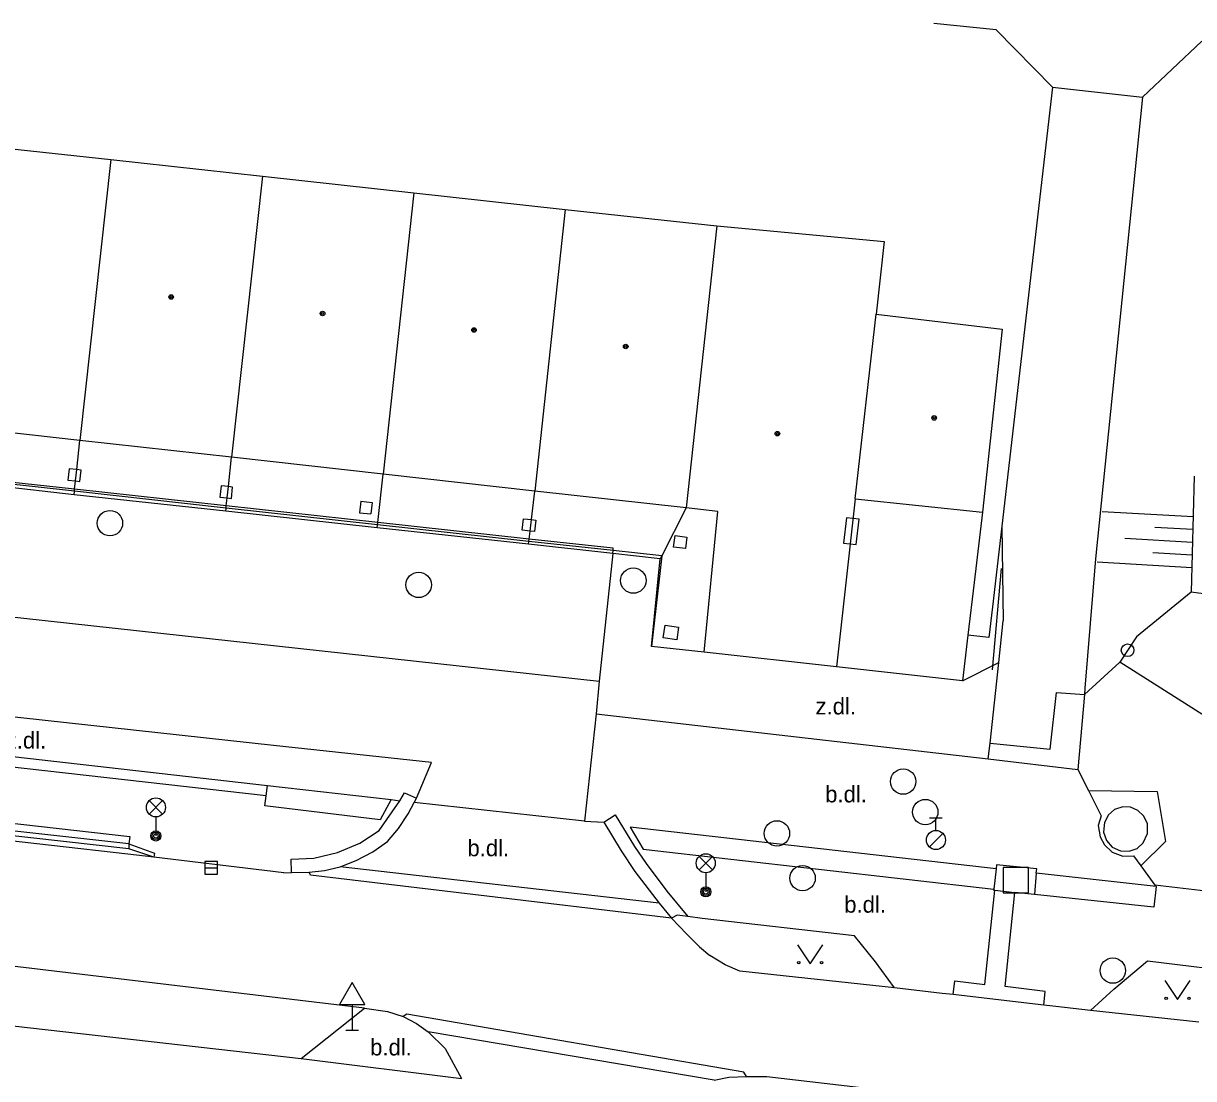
# Model space of a CAD drawing. Extents: x -595546 to -593986, y -1160845 to -1159202.
# Drawn here: x -594399.36 to -594353.3, y -1159936.66 to -1159895.13 of the extents above; entities that cross this region are included whole.
import ezdxf

# ---------------------------------------------------------------- set-up
doc = ezdxf.new("R2010")
doc.units = 0
for name, color, linetype in [('Level 24', 7, 'Continuous'), ('Level 26', 7, 'Continuous'), ('Level 27', 7, 'Continuous'), ('Level 28', 7, 'Continuous'), ('Level 33', 7, 'Continuous'), ('Level 34', 7, 'Continuous'), ('Level 36', 7, 'Continuous'), ('Level 39', 7, 'Continuous'), ('Specificka linie pasportu komunikaci', 7, 'Continuous'), ('TM - budovy zdene_ betonove - NP', 7, 'Continuous'), ('TM - budovy zdene_ betonove - VP', 7, 'Continuous'), ('TM - chodniky - VP', 7, 'Continuous'), ('TM - dolni hrana svahu', 7, 'Continuous'), ('TM - horni hrana svahu', 7, 'Continuous'), ('TM - komunikace - VP', 7, 'Continuous'), ('TM - letecke snimky - pomocna linie', 7, 'Continuous'), ('TM - plot drateny_ kovovy - VP', 7, 'Continuous'), ('TM - popis povrchu', 7, 'Continuous'), ('TM - rozhrani mezi zpev. plochami mezi sebou - VP', 7, 'Continuous'), ('TM - rozhrani ploch obecne - NP', 7, 'Continuous'), ('TM - rozhrani ploch obecne - VP', 7, 'Continuous'), ('TM - srafovani', 7, 'Continuous'), ('TM - zabradli - VP', 7, 'Continuous')]:
    doc.layers.add(name, color=color, linetype=linetype)

msp = doc.modelspace()

# ---------------------------------------------------------------- linework, layer by layer
at = {"layer": 'Level 24'}
msp.add_lwpolyline([(-594366.581, -1159915.643), (-594366.464, -1159914.65), (-594366.96, -1159914.591), (-594367.077, -1159915.584)], close=True, dxfattribs=at)
at = {"layer": 'Level 26'}
msp.add_lwpolyline([(-594360.8, -1159929.35), (-594359.8, -1159929.35), (-594359.8, -1159928.35), (-594360.8, -1159928.35)], close=True, dxfattribs=at)
at = {"layer": 'Level 27'}
msp.add_line((-594392.21, -1159928.37), (-594391.71, -1159928.37), dxfattribs=at)
msp.add_lwpolyline([(-594392.21, -1159928.62), (-594391.71, -1159928.62), (-594391.71, -1159928.12), (-594392.21, -1159928.12)], close=True, dxfattribs=at)
for centre in [(-594395.95, -1159914.8), (-594383.8, -1159917.23), (-594375.35, -1159917.06), (-594364.73, -1159924.97), (-594363.86, -1159926.17), (-594369.7, -1159927.01), (-594368.69, -1159928.77), (-594356.48, -1159932.41)]:
    msp.add_circle(centre, 0.5, dxfattribs=at)
at = {"layer": 'Level 28'}
for p, q in [((-594363.69, -1159926.395), (-594363.19, -1159926.395)), ((-594363.44, -1159926.895), (-594363.44, -1159926.395)), ((-594363.698, -1159927.542), (-594363.168, -1159927.012))]:
    msp.add_line(p, q, dxfattribs=at)
for centre, radius in [((-594355.9, -1159919.8), 0.25), ((-594363.44, -1159927.27), 0.375)]:
    msp.add_circle(centre, radius, dxfattribs=at)
at = {"layer": 'Level 33'}
for p, q in [((-594394.405, -1159926.25), (-594393.875, -1159925.72)), ((-594394.405, -1159925.72), (-594393.875, -1159926.25)), ((-594394.14, -1159926.36), (-594394.14, -1159927.11)), ((-594372.765, -1159928.45), (-594372.235, -1159927.92)), ((-594372.765, -1159927.92), (-594372.235, -1159928.45)), ((-594372.5, -1159928.56), (-594372.5, -1159929.31))]:
    msp.add_line(p, q, dxfattribs=at)
for centre, radius in [((-594394.14, -1159925.985), 0.375), ((-594394.14, -1159927.11), 0.2), ((-594394.14, -1159927.11), 0.145), ((-594394.14, -1159927.11), 0.0876), ((-594372.5, -1159928.185), 0.375), ((-594372.5, -1159929.31), 0.2), ((-594372.5, -1159929.31), 0.145), ((-594372.5, -1159929.31), 0.0876)]:
    msp.add_circle(centre, radius, dxfattribs=at)
at = {"layer": 'Level 34'}
for p, q in [((-594386.42, -1159933.742), (-594386.42, -1159934.76)), ((-594386.67, -1159934.76), (-594386.17, -1159934.76))]:
    msp.add_line(p, q, dxfattribs=at)
msp.add_lwpolyline([(-594386.92, -1159933.742), (-594385.92, -1159933.742), (-594386.42, -1159932.876)], close=True, dxfattribs=at)
at = {"layer": 'Level 36'}
for points in [[(-594368.89, -1159931.4), (-594368.39, -1159932.15), (-594367.89, -1159931.4)], [(-594354.43, -1159932.8), (-594353.93, -1159933.55), (-594353.43, -1159932.8)]]:
    msp.add_lwpolyline(points, dxfattribs=at)
for centre in [(-594368.84, -1159932.1), (-594367.941, -1159932.1), (-594354.38, -1159933.5), (-594353.481, -1159933.5)]:
    msp.add_circle(centre, 0.05, dxfattribs=at)
at = {"layer": 'Level 39'}
for centre, radius in [((-594393.54, -1159905.9), 0.09), ((-594393.54, -1159905.9), 0.0398), ((-594387.58, -1159906.55), 0.09), ((-594387.58, -1159906.55), 0.0398), ((-594381.62, -1159907.2), 0.09), ((-594381.62, -1159907.2), 0.0398), ((-594375.65, -1159907.85), 0.09), ((-594375.65, -1159907.85), 0.0398), ((-594363.51, -1159910.66), 0.09), ((-594363.51, -1159910.66), 0.0398), ((-594369.68, -1159911.28), 0.09), ((-594369.68, -1159911.28), 0.0398)]:
    msp.add_circle(centre, radius, dxfattribs=at)
at = {"layer": 'Specificka linie pasportu komunikaci'}
for points in [[(-594397.34, -1159913.54), (-594403.31, -1159912.89)], [(-594397.34, -1159913.46), (-594403.3, -1159912.82)], [(-594391.37, -1159914.12), (-594397.34, -1159913.46)], [(-594391.38, -1159914.21), (-594397.34, -1159913.54)], [(-594385.42, -1159914.86), (-594391.38, -1159914.21)], [(-594385.4, -1159914.77), (-594391.37, -1159914.12)], [(-594379.46, -1159915.52), (-594385.42, -1159914.86)], [(-594379.45, -1159915.43), (-594385.4, -1159914.77)], [(-594376.15, -1159915.88), (-594376.14, -1159915.78), (-594379.45, -1159915.43)], [(-594376.15, -1159915.88), (-594379.46, -1159915.52)], [(-594376.16, -1159915.99), (-594376.15, -1159915.88)], [(-594374.23, -1159916.09), (-594376.15, -1159915.88)], [(-594374.23, -1159916.09), (-594374.64, -1159919.65)], [(-594353.39, -1159917.52), (-594355.55, -1159919.27), (-594356.2, -1159920.27)], [(-594385.93, -1159933.89), (-594454.16, -1159925.76), (-594455.97, -1159925.54), (-594456.31, -1159925.5), (-594456.76, -1159925.45)], [(-594355.84, -1159927.71), (-594355.52, -1159927.6), (-594355.28, -1159927.38), (-594355.11, -1159927.01), (-594355.12, -1159926.62), (-594355.27, -1159926.32), (-594355.49, -1159926.11), (-594355.78, -1159925.98), (-594356.09, -1159925.97), (-594356.41, -1159926.07), (-594356.65, -1159926.28), (-594356.81, -1159926.58), (-594356.84, -1159926.96), (-594356.73, -1159927.29), (-594356.5, -1159927.55), (-594356.18, -1159927.69), (-594355.84, -1159927.71)], [(-594354.83, -1159929.05), (-594354.77, -1159929.1)]]:
    msp.add_lwpolyline(points, dxfattribs=at)
at = {"layer": 'TM - budovy zdene_ betonove - NP'}
for points in [[(-594397.13, -1159911.55), (-594403.09, -1159910.88)], [(-594391.16, -1159912.21), (-594397.13, -1159911.55)], [(-594385.2, -1159912.87), (-594391.16, -1159912.21)], [(-594379.23, -1159913.54), (-594385.2, -1159912.87)], [(-594373.27, -1159914.2), (-594379.23, -1159913.54)], [(-594372.02, -1159914.34), (-594373.27, -1159914.2)], [(-594372.56, -1159919.88), (-594372.02, -1159914.34)]]:
    msp.add_lwpolyline(points, dxfattribs=at)
at = {"layer": 'TM - budovy zdene_ betonove - VP'}
for points in [[(-594401.88, -1159899.84), (-594395.92, -1159900.49)], [(-594395.92, -1159900.49), (-594397.13, -1159911.55)], [(-594395.92, -1159900.49), (-594389.95, -1159901.14)], [(-594389.95, -1159901.14), (-594391.16, -1159912.21)], [(-594389.95, -1159901.14), (-594383.99, -1159901.8)], [(-594383.99, -1159901.8), (-594385.2, -1159912.87)], [(-594383.99, -1159901.8), (-594378.03, -1159902.45)], [(-594378.03, -1159902.45), (-594379.23, -1159913.54)], [(-594378.03, -1159902.45), (-594372.06, -1159903.1)], [(-594372.06, -1159903.1), (-594373.27, -1159914.2)], [(-594372.06, -1159903.1), (-594365.48, -1159903.72)], [(-594365.48, -1159903.72), (-594365.79, -1159906.57)], [(-594366.62, -1159913.84), (-594365.79, -1159906.57)], [(-594365.79, -1159906.57), (-594360.83, -1159907.17)], [(-594360.83, -1159907.17), (-594361.61, -1159914.37)], [(-594397.25, -1159912.69), (-594397.13, -1159911.55)], [(-594391.28, -1159913.36), (-594391.16, -1159912.21)], [(-594397.36, -1159913.68), (-594403.32, -1159913)], [(-594397.3, -1159913.14), (-594397.25, -1159912.69)], [(-594385.4, -1159914.77), (-594385.2, -1159912.87)], [(-594397.36, -1159913.68), (-594397.34, -1159913.54)], [(-594397.34, -1159913.46), (-594397.3, -1159913.14)], [(-594397.34, -1159913.54), (-594397.34, -1159913.46)], [(-594391.33, -1159913.81), (-594391.28, -1159913.36)], [(-594379.36, -1159914.66), (-594379.23, -1159913.54)], [(-594391.39, -1159914.33), (-594397.36, -1159913.68)], [(-594391.37, -1159914.12), (-594391.33, -1159913.81)], [(-594366.62, -1159913.84), (-594367.35, -1159920.46)], [(-594391.39, -1159914.33), (-594391.38, -1159914.21)], [(-594385.43, -1159914.98), (-594391.39, -1159914.33)], [(-594391.38, -1159914.21), (-594391.37, -1159914.12)], [(-594373.27, -1159914.2), (-594374.23, -1159916.09)], [(-594361.61, -1159914.37), (-594361.94, -1159917.14)], [(-594385.43, -1159914.98), (-594385.42, -1159914.86)], [(-594385.42, -1159914.86), (-594385.4, -1159914.77)], [(-594379.41, -1159915.11), (-594379.36, -1159914.66)], [(-594379.47, -1159915.63), (-594385.43, -1159914.98)], [(-594379.46, -1159915.52), (-594379.45, -1159915.43)], [(-594379.45, -1159915.43), (-594379.41, -1159915.11)], [(-594379.47, -1159915.63), (-594379.46, -1159915.52)], [(-594376.16, -1159915.99), (-594379.47, -1159915.63)], [(-594374.29, -1159916.2), (-594376.16, -1159915.99)], [(-594374.64, -1159919.65), (-594374.29, -1159916.2)], [(-594374.23, -1159916.09), (-594374.29, -1159916.2)], [(-594361.94, -1159917.14), (-594362.19, -1159919.21)], [(-594362.19, -1159919.21), (-594362.4, -1159921)], [(-594372.56, -1159919.88), (-594374.64, -1159919.65)], [(-594367.35, -1159920.46), (-594372.56, -1159919.88)], [(-594362.4, -1159921), (-594367.35, -1159920.46)]]:
    msp.add_lwpolyline(points, dxfattribs=at)
at = {"layer": 'TM - chodniky - VP'}
for points in [[(-594352.98, -1159895.83), (-594355.31, -1159898.04)], [(-594358.85, -1159897.64), (-594355.31, -1159898.04)], [(-594355.31, -1159898.04), (-594357.16, -1159916.2)], [(-594357.16, -1159916.2), (-594357.58, -1159921.3), (-594357.59, -1159921.54)], [(-594357.59, -1159921.54), (-594357.85, -1159924.5)], [(-594357.85, -1159924.5), (-594357.44, -1159925.32)], [(-594357.44, -1159925.32), (-594356.94, -1159926.32), (-594357.05, -1159926.7), (-594356.98, -1159927.15), (-594356.81, -1159927.46), (-594356.51, -1159927.75), (-594356.08, -1159927.91), (-594355.67, -1159927.89), (-594355.38, -1159928.29)], [(-594355.38, -1159928.29), (-594354.83, -1159929.05)], [(-594315.94, -1159933.52), (-594335.42, -1159931.33), (-594354.83, -1159929.05)], [(-594373.2, -1159930.28), (-594373.63, -1159930.23), (-594373.85, -1159930.34)], [(-594365.07, -1159933.09), (-594365.82, -1159932.06), (-594366.65, -1159931.04), (-594372.64, -1159930.36), (-594373.2, -1159930.28)], [(-594357.36, -1159933.98), (-594356.44, -1159933.14), (-594355.11, -1159932.03), (-594351.03, -1159932.52), (-594350.97, -1159932.68)], [(-594388.42, -1159935.87), (-594382.11, -1159936.66)]]:
    msp.add_lwpolyline(points, dxfattribs=at)
at = {"layer": 'TM - dolni hrana svahu'}
for points in [[(-594356.2, -1159920.27), (-594357.59, -1159921.54)], [(-594343.17, -1159924.91), (-594350.54, -1159923.87), (-594356.2, -1159920.27)]]:
    msp.add_lwpolyline(points, dxfattribs=at)
at = {"layer": 'TM - horni hrana svahu'}
for points in [[(-594353.28, -1159912.95), (-594353.39, -1159917.52)], [(-594264.91, -1159934.88), (-594268.73, -1159929.63), (-594281.87, -1159927.66), (-594285.83, -1159927.07), (-594329.32, -1159920.74), (-594332.3, -1159920.34), (-594353.39, -1159917.52)]]:
    msp.add_lwpolyline(points, dxfattribs=at)
at = {"layer": 'TM - komunikace - VP'}
for points in [[(-594376.16, -1159915.99), (-594376.7, -1159921.02)], [(-594383.29, -1159924.22), (-594389.51, -1159923.55), (-594404.02, -1159921.97), (-594437.03, -1159918.34)], [(-594376.7, -1159921.02), (-594376.81, -1159922.31)], [(-594376.81, -1159922.31), (-594377.27, -1159926.53)], [(-594383.88, -1159925.62), (-594383.29, -1159924.22)], [(-594394.22, -1159927.94), (-594395.24, -1159927.83), (-594404.27, -1159926.81), (-594421.1, -1159924.94)], [(-594386.89, -1159928.32), (-594386.26, -1159928.08), (-594385.6, -1159927.73), (-594385.03, -1159927.33), (-594384.59, -1159926.82), (-594384.21, -1159926.24), (-594383.98, -1159925.8)], [(-594383.98, -1159925.8), (-594383.88, -1159925.62)], [(-594377.27, -1159926.53), (-594376.51, -1159926.57)], [(-594376.51, -1159926.57), (-594375.83, -1159927.69), (-594375.29, -1159928.51), (-594374.33, -1159929.75)], [(-594389.1, -1159928.56), (-594394.22, -1159927.94)], [(-594388.11, -1159928.54), (-594387.5, -1159928.47), (-594386.89, -1159928.32)], [(-594389.1, -1159928.56), (-594388.8, -1159928.55)], [(-594388.8, -1159928.55), (-594388.11, -1159928.54)], [(-594374.33, -1159929.75), (-594373.85, -1159930.34)], [(-594373.85, -1159930.34), (-594373.24, -1159930.98), (-594372.75, -1159931.48), (-594372.34, -1159931.81)], [(-594365.07, -1159933.09), (-594371.16, -1159932.43), (-594371.74, -1159932.18), (-594372.34, -1159931.81)], [(-594362.76, -1159933.35), (-594363.19, -1159933.31), (-594365.07, -1159933.09)], [(-594359.19, -1159933.77), (-594362.21, -1159933.42), (-594362.76, -1159933.35)], [(-594357.36, -1159933.98), (-594358.72, -1159933.82), (-594359.19, -1159933.77)], [(-594404.41, -1159934.06), (-594388.42, -1159935.87)], [(-594388.42, -1159935.87), (-594385.93, -1159933.89)], [(-594385.93, -1159933.89), (-594385.02, -1159934.02), (-594384.41, -1159934.22)], [(-594384.41, -1159934.22), (-594383.89, -1159934.49), (-594383.42, -1159934.82)], [(-594353.1, -1159934.44), (-594357.36, -1159933.98)], [(-594383.42, -1159934.82), (-594382.76, -1159935.47), (-594382.11, -1159936.66)], [(-594372.17, -1159936.72), (-594371.59, -1159936.61), (-594370.9, -1159936.58)], [(-594370.9, -1159936.58), (-594370.09, -1159936.58), (-594363.67, -1159937.32), (-594363.26, -1159937.35)]]:
    msp.add_lwpolyline(points, dxfattribs=at)
at = {"layer": 'TM - letecke snimky - pomocna linie'}
for points in [[(-594360.85, -1159914.92), (-594360.8, -1159918.65)], [(-594362.4, -1159921), (-594360.97, -1159920.28)]]:
    msp.add_lwpolyline(points, dxfattribs=at)
at = {"layer": 'TM - plot drateny_ kovovy - VP'}
for points in [[(-594361.07, -1159895.38), (-594363.52, -1159895.13)], [(-594361.07, -1159895.38), (-594358.85, -1159897.64)], [(-594358.85, -1159897.64), (-594360.85, -1159914.92)], [(-594360.85, -1159914.92), (-594361.22, -1159918.09)], [(-594361.22, -1159918.09), (-594361.36, -1159919.3), (-594362.19, -1159919.21)]]:
    msp.add_lwpolyline(points, dxfattribs=at)
at = {"layer": 'TM - rozhrani mezi zpev. plochami mezi sebou - VP'}
for points in [[(-594442.73, -1159913.75), (-594414.8, -1159916.85), (-594376.7, -1159921.02)], [(-594360.97, -1159920.28), (-594360.8, -1159918.65)], [(-594361.31, -1159923.46), (-594360.97, -1159920.28)], [(-594361.31, -1159923.46), (-594358.95, -1159923.69), (-594358.69, -1159921.47), (-594357.59, -1159921.54)], [(-594376.81, -1159922.31), (-594361.38, -1159924.08)], [(-594361.38, -1159924.08), (-594361.31, -1159923.46)], [(-594361.38, -1159924.08), (-594357.85, -1159924.5)], [(-594377.27, -1159926.53), (-594383.98, -1159925.8)], [(-594361.07, -1159928.4), (-594375.48, -1159926.77)], [(-594375.48, -1159926.77), (-594374.96, -1159927.63), (-594361.16, -1159929.2)], [(-594374.33, -1159929.75), (-594386.89, -1159928.32)], [(-594373.85, -1159930.34), (-594388.06, -1159928.66), (-594388.11, -1159928.54)], [(-594354.77, -1159929.1), (-594359.49, -1159928.57)], [(-594362.76, -1159933.35), (-594362.7, -1159932.81), (-594361.51, -1159932.96), (-594361.12, -1159929.25)], [(-594354.77, -1159929.1), (-594354.86, -1159929.91), (-594359.56, -1159929.41)], [(-594359.19, -1159933.77), (-594359.14, -1159933.23), (-594360.71, -1159933.04), (-594360.33, -1159929.34)], [(-594371, -1159936.41), (-594384.26, -1159934.13)], [(-594372.17, -1159936.72), (-594383.42, -1159934.82)]]:
    msp.add_lwpolyline(points, dxfattribs=at)
at = {"layer": 'TM - rozhrani ploch obecne - NP'}
for points in [[(-594397.56, -1159912.66), (-594397.61, -1159913.11), (-594397.3, -1159913.14)], [(-594397.25, -1159912.69), (-594397.56, -1159912.66)], [(-594397.13, -1159913.16), (-594397.08, -1159912.71), (-594397.25, -1159912.69)], [(-594397.3, -1159913.14), (-594397.13, -1159913.16)], [(-594391.57, -1159913.33), (-594391.62, -1159913.78), (-594391.33, -1159913.81)], [(-594391.28, -1159913.36), (-594391.57, -1159913.33)], [(-594391.17, -1159913.83), (-594391.12, -1159913.38), (-594391.28, -1159913.36)], [(-594391.33, -1159913.81), (-594391.17, -1159913.83)], [(-594386.08, -1159913.94), (-594386.13, -1159914.39), (-594385.68, -1159914.44)], [(-594386.08, -1159913.94), (-594385.63, -1159913.99), (-594385.68, -1159914.44)], [(-594379.72, -1159915.08), (-594379.67, -1159914.63), (-594379.36, -1159914.66)], [(-594379.36, -1159914.66), (-594379.19, -1159914.68), (-594379.24, -1159915.13)], [(-594379.41, -1159915.11), (-594379.72, -1159915.08)], [(-594379.24, -1159915.13), (-594379.41, -1159915.11)], [(-594373.77, -1159915.74), (-594373.71, -1159915.29), (-594373.24, -1159915.35), (-594373.3, -1159915.8)], [(-594373.3, -1159915.8), (-594373.77, -1159915.74)], [(-594374.17, -1159919.32), (-594374.1, -1159918.82), (-594373.57, -1159918.89), (-594373.64, -1159919.39)], [(-594373.64, -1159919.39), (-594374.17, -1159919.32)]]:
    msp.add_lwpolyline(points, dxfattribs=at)
at = {"layer": 'TM - rozhrani ploch obecne - VP'}
for points in [[(-594366.62, -1159913.84), (-594361.61, -1159914.37)], [(-594433.98, -1159920.18), (-594421.31, -1159921.59), (-594403.93, -1159923.51), (-594389.75, -1159925.13)], [(-594389.8, -1159925.53), (-594403.98, -1159923.93), (-594421.39, -1159921.98), (-594431.34, -1159920.88)], [(-594395.2, -1159927.42), (-594404.21, -1159926.42), (-594421.71, -1159924.47), (-594433.38, -1159923.14)], [(-594431.59, -1159923.04), (-594421.68, -1159924.16), (-594404.18, -1159926.12), (-594403.76, -1159926.16), (-594395.17, -1159927.13), (-594395.2, -1159927.42)], [(-594395.21, -1159927.62), (-594433.31, -1159923.34)], [(-594384.88, -1159925.68), (-594385.31, -1159926.47), (-594389.85, -1159925.92), (-594389.8, -1159925.53)], [(-594389.8, -1159925.53), (-594389.75, -1159925.13)], [(-594389.75, -1159925.13), (-594384.88, -1159925.68)], [(-594384.54, -1159925.73), (-594384.36, -1159925.41), (-594383.88, -1159925.62)], [(-594357.44, -1159925.32), (-594354.73, -1159925.36), (-594354.4, -1159927.33), (-594355.38, -1159928.29)], [(-594388.8, -1159928.55), (-594388.82, -1159928.03), (-594387.92, -1159927.99), (-594386.99, -1159927.76), (-594386.12, -1159927.39), (-594385.35, -1159926.89), (-594384.54, -1159925.73)], [(-594384.88, -1159925.68), (-594384.54, -1159925.73)], [(-594376.51, -1159926.57), (-594376.06, -1159926.28), (-594375.3, -1159927.52), (-594374.85, -1159928.19), (-594374.03, -1159929.29), (-594373.2, -1159930.28)], [(-594395.2, -1159927.42), (-594395.21, -1159927.62)], [(-594394.22, -1159927.94), (-594395.21, -1159927.62)], [(-594395.2, -1159927.42), (-594394.2, -1159927.79), (-594394.22, -1159927.94)], [(-594359.49, -1159928.57), (-594359.47, -1159928.41), (-594361.06, -1159928.25), (-594361.07, -1159928.4)], [(-594361.07, -1159928.4), (-594361.16, -1159929.2)], [(-594359.49, -1159928.57), (-594359.56, -1159929.41)], [(-594361.16, -1159929.2), (-594361.17, -1159929.25), (-594361.12, -1159929.25)], [(-594361.12, -1159929.25), (-594360.33, -1159929.34)], [(-594359.56, -1159929.41), (-594360.33, -1159929.34)], [(-594384.26, -1159934.13), (-594384.41, -1159934.22)], [(-594370.9, -1159936.58), (-594371, -1159936.41)]]:
    msp.add_lwpolyline(points, dxfattribs=at)
at = {"layer": 'TM - srafovani'}
for points in [[(-594353.32, -1159914.55), (-594356.9, -1159914.35)], [(-594353.33, -1159915.05), (-594354.83, -1159914.97)], [(-594353.34, -1159915.56), (-594356.01, -1159915.4)], [(-594353.37, -1159916.56), (-594357.1, -1159916.34)], [(-594353.35, -1159916.06), (-594354.9, -1159915.97)]]:
    msp.add_lwpolyline(points, dxfattribs=at)
at = {"layer": 'TM - zabradli - VP'}
msp.add_lwpolyline([(-594361.22, -1159920.57), (-594360.86, -1159916.59)], dxfattribs=at)

# ---------------------------------------------------------------- texts
at = {"layer": 'TM - popis povrchu'}
for s, p in [('z.dl.', (-594368.18, -1159922.33)), ('z.dl.', (-594400.05, -1159923.67)), ('b.dl.', (-594367.8, -1159925.79)), ('b.dl.', (-594381.88, -1159927.91)), ('b.dl.', (-594367.05, -1159930.13)), ('b.dl.', (-594385.71, -1159935.75))]:
    msp.add_text(s, height=0.65, dxfattribs=at).set_placement(p)

doc.saveas('drawing.dxf')
